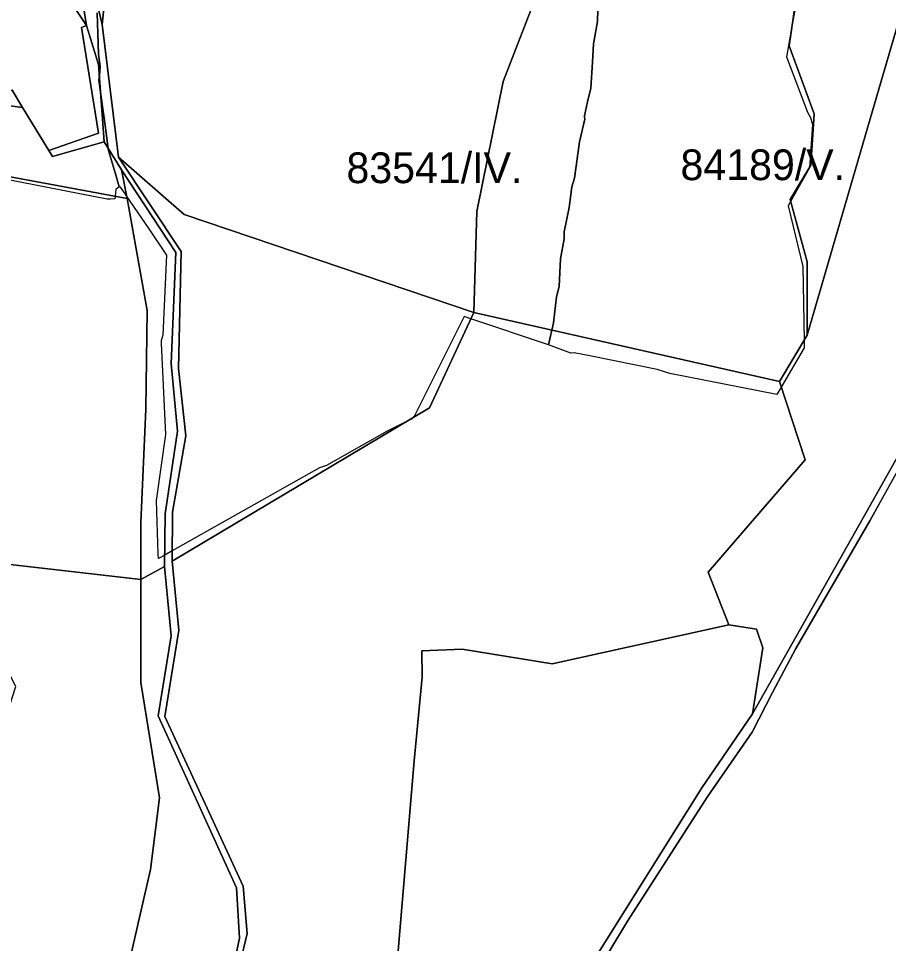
# Model space of a CAD drawing. Extents: x -477304 to -465429, y -1159113 to -1149210.
# Drawn here: x -468353.7 to -467929.2, y -1157489.2 to -1157037.7 of the extents above; entities that cross this region are included whole.
import ezdxf

# ---------------------------------------------------------------- set-up
doc = ezdxf.new("R2010")
doc.units = 0
doc.layers.add('BPEJ_s', color=7, linetype='Continuous')
doc.layers.add('PUPFL_s', color=7, linetype='Continuous')

msp = doc.modelspace()

# ---------------------------------------------------------------- linework, layer by layer
at = {"layer": 'BPEJ_s'}
for points in [[(-468070.63, -1157015.97), (-468071.26, -1157039.09), (-468073.17, -1157050.09), (-468073.69, -1157058.97), (-468074.43, -1157071.66), (-468076.02, -1157078.42), (-468077.61, -1157085.19), (-468077.52, -1157085.88), (-468077.39, -1157086.88), (-468079.93, -1157097.88), (-468082.47, -1157115.64), (-468083.74, -1157119.87), (-468085.01, -1157130.02), (-468087.55, -1157141.87), (-468087.55, -1157145.25), (-468089.24, -1157154.98), (-468089.55, -1157161.64), (-468089.87, -1157168.51), (-468091.14, -1157173.59), (-468092.62, -1157186.27), (-468093.45, -1157189.87), (-468095.08, -1157196.99), (-468133.01, -1157184.24), (-468136.31, -1157183.13), (-468138.09, -1157186.7), (-468160.5, -1157231.74), (-468161.47, -1157232.71), (-468161.98, -1157233.22), (-468164.14, -1157234.3), (-468173.82, -1157239.14), (-468203.43, -1157255.85), (-468206.81, -1157257.12), (-468278.67, -1157297.59), (-468282.37, -1157299.67), (-468285.4, -1157301.38), (-468285.48, -1157298.99), (-468286.33, -1157272.98), (-468281.89, -1157240.83), (-468283.93, -1157196.32), (-468284, -1157194.73), (-468283.15, -1157192.19), (-468281.25, -1157153.28), (-468290.02, -1157140.42), (-468301, -1157124.31), (-468301.53, -1157123.53), (-468303.94, -1157119.99), (-468304.51, -1157119.87), (-468306.42, -1157113.53), (-468309.8, -1157102.11), (-468309.93, -1157101.15), (-468311.3, -1157091.06), (-468313.35, -1157075.94), (-468313.65, -1157073.74), (-468314.45, -1157067.85), (-468314.25, -1157065.65), (-468313.82, -1157061.08), (-468314.66, -1157055.16), (-468315.3, -1157034.86)], [(-467974.83, -1157032.75), (-467975.92, -1157038.87), (-467979.06, -1157056.43), (-467968.7, -1157083.5), (-467967.22, -1157086.04), (-467966.37, -1157089.42), (-467967.85, -1157110.54), (-467977, -1157126.99), (-467977.42, -1157127.75), (-467978.21, -1157129.18), (-467971.02, -1157158.78), (-467970.45, -1157194.84), (-467970.39, -1157198.54), (-467981.57, -1157217.7), (-467983.67, -1157221.3), (-468035.95, -1157211.02), (-468042.08, -1157209.11), (-468074.22, -1157202.56), (-468082.68, -1157200.87), (-468084.16, -1157201.08), (-468095.08, -1157196.99), (-468093.45, -1157189.87), (-468092.62, -1157186.27), (-468091.14, -1157173.59), (-468089.87, -1157168.51), (-468089.55, -1157161.64), (-468089.24, -1157154.98), (-468087.55, -1157145.25), (-468087.55, -1157141.87), (-468085.01, -1157130.02), (-468083.74, -1157119.87), (-468082.47, -1157115.64), (-468079.93, -1157097.88), (-468077.39, -1157086.88), (-468077.52, -1157085.88), (-468077.61, -1157085.19), (-468076.02, -1157078.42), (-468074.43, -1157071.66), (-468073.69, -1157058.97), (-468073.17, -1157050.09), (-468071.26, -1157039.09), (-468070.63, -1157015.97)], [(-467974.83, -1157032.75), (-467975.92, -1157038.87), (-467979.06, -1157056.43), (-467968.7, -1157083.5), (-467967.22, -1157086.04), (-467966.37, -1157089.42), (-467967.85, -1157110.54), (-467977, -1157126.99), (-467977.42, -1157127.75), (-467978.21, -1157129.18), (-467971.02, -1157158.78), (-467970.45, -1157194.84), (-467970.39, -1157198.54), (-467981.57, -1157217.7), (-467983.67, -1157221.3), (-468035.95, -1157211.02), (-468042.08, -1157209.11), (-468074.22, -1157202.56), (-468082.68, -1157200.87), (-468084.16, -1157201.08), (-468095.08, -1157196.99), (-468133.01, -1157184.24), (-468136.31, -1157183.13), (-468138.09, -1157186.7), (-468160.5, -1157231.74), (-468161.47, -1157232.71), (-468161.98, -1157233.22), (-468164.14, -1157234.3), (-468173.82, -1157239.14), (-468203.43, -1157255.85), (-468206.81, -1157257.12), (-468278.67, -1157297.59), (-468282.37, -1157299.67), (-468285.4, -1157301.38), (-468285.48, -1157298.99), (-468286.33, -1157272.98), (-468281.89, -1157240.83), (-468283.93, -1157196.32), (-468284, -1157194.73), (-468283.15, -1157192.19), (-468281.25, -1157153.28), (-468290.02, -1157140.42), (-468301, -1157124.31), (-468301.53, -1157123.53), (-468303.94, -1157119.99)], [(-468315.3, -1157034.86), (-468314.66, -1157055.16), (-468313.82, -1157061.08), (-468314.25, -1157065.65), (-468314.45, -1157067.85), (-468313.65, -1157073.74), (-468313.35, -1157075.94), (-468311.3, -1157091.06), (-468309.93, -1157101.15), (-468309.8, -1157102.11), (-468306.42, -1157113.53), (-468304.51, -1157119.87), (-468306.2, -1157121.14), (-468306.5, -1157124.44), (-468306.55, -1157124.99), (-468306.63, -1157125.79), (-468308.75, -1157125.84), (-468310.45, -1157125.88), (-468317.12, -1157124.58), (-468374.72, -1157113.33)], [(-468303.94, -1157119.99), (-468304.51, -1157119.87), (-468306.2, -1157121.14), (-468306.5, -1157124.44), (-468306.55, -1157124.99), (-468306.63, -1157125.79), (-468308.75, -1157125.84), (-468310.45, -1157125.88), (-468317.12, -1157124.58), (-468374.72, -1157113.33)], [(-468082.44, -1157521.26), (-468056.52, -1157478.35), (-468017.69, -1157417.79), (-467995.74, -1157386.05), (-467985.88, -1157366.68), (-467974.48, -1157345.24), (-467938.28, -1157282.88), (-467921.67, -1157252.8)]]:
    msp.add_lwpolyline(points, dxfattribs=at)
at = {"layer": 'PUPFL_s'}
for points in [[(-467912, -1156996.81), (-467940.47, -1157094.55), (-467968.96, -1157192.34), (-467968.88, -1157156.52), (-467977.25, -1157126.07), (-467967.12, -1157109.33), (-467965.52, -1157084.22), (-467977.69, -1157051.12), (-467972.35, -1157014.06), (-467940.01, -1156983.12), (-467936.71, -1156962.58), (-467922.18, -1156918.64), (-467930.3, -1156904.98), (-467914.78, -1156864.12)], [(-468251.54, -1157513.58), (-468245.85, -1157486.6), (-468247.39, -1157462.06), (-468285.56, -1157378.17), (-468279.26, -1157338.99), (-468282.42, -1157305.24), (-468282.21, -1157279.55), (-468276.11, -1157239.13), (-468279.19, -1157206.04), (-468276.99, -1157151.93), (-468303.52, -1157111.6), (-468311.87, -1157097.98), (-468314.65, -1157060.15), (-468320.45, -1157041.18), (-468328.35, -1156992.01)], [(-468324.32, -1156992.63), (-468312.91, -1157040.7), (-468304.88, -1157105.38), (-468274.3, -1157151.36), (-468275.62, -1157208.49), (-468272.1, -1157241.47), (-468278.54, -1157278.75), (-468278.71, -1157302.59), (-468275.4, -1157336.24), (-468282.34, -1157378.36), (-468244.11, -1157461.24), (-468242.13, -1157484.39), (-468258.04, -1157551.24)], [(-468258.04, -1157551.24), (-468242.13, -1157484.39), (-468244.11, -1157461.24), (-468282.34, -1157378.36), (-468275.4, -1157336.24), (-468278.71, -1157302.59), (-468153.12, -1157227.73), (-468131.62, -1157181.23), (-467982.46, -1157214.98), (-467969.94, -1157253.12), (-468017.22, -1157307.96), (-468007.2, -1157333.68), (-468093.4, -1157352.79), (-468137.18, -1157345.49), (-468156.89, -1157346.37), (-468156.78, -1157359.31), (-468160.74, -1157400.12), (-468170.04, -1157512.23)], [(-468078.54, -1157506.14), (-468020.3, -1157413.25), (-467995.65, -1157377.18), (-467941.55, -1157281.47), (-467916.23, -1157236.36)], [(-467913.95, -1157238.82), (-467938.28, -1157282.88), (-467974.48, -1157345.24), (-467985.88, -1157366.68), (-467995.74, -1157386.05), (-468017.69, -1157417.79), (-468056.52, -1157478.35), (-468082.44, -1157521.26)], [(-468473.01, -1157504.83), (-468463.9, -1157473.88), (-468447.64, -1157445.09), (-468438.73, -1157433.36), (-468382.64, -1157406.05), (-468362.72, -1157387.53), (-468354.96, -1157363.84), (-468363.46, -1157347.75), (-468368.77, -1157338.15), (-468379.42, -1157323.31), (-468408.76, -1157310.07), (-468416.21, -1157297.51), (-468393.29, -1157300.16), (-468343.62, -1157305.89), (-468293.95, -1157311.63), (-468294.03, -1157361.86), (-468284.83, -1157418.12), (-468289.29, -1157453.2), (-468319.07, -1157582.77)]]:
    msp.add_lwpolyline(points, dxfattribs=at)
for points in [[(-468303.18, -1156948.13), (-468312.91, -1157040.7), (-468324.32, -1156992.63), (-468314.74, -1156952.93)], [(-468303.18, -1156948.13), (-468300.38, -1156953.37), (-468254.05, -1157023.38), (-468231.17, -1156957.23), (-468229.06, -1156972.46), (-468093.3, -1157006.63), (-468117.24, -1157068.52), (-468130.15, -1157131.85), (-468131.62, -1157181.23), (-468272.91, -1157133.32), (-468304.88, -1157105.38), (-468312.91, -1157040.7)], [(-468328.35, -1156992.01), (-468320.45, -1157041.18), (-468336.09, -1157017.58), (-468338.26, -1157014.31), (-468341.95, -1157006.52), (-468375.33, -1156982.05), (-468377.64, -1156980.36), (-468328.3, -1156957.59), (-468319.27, -1156954.1)], [(-468438.08, -1157030.12), (-468422.86, -1157070.92), (-468385.95, -1157073.34), (-468389.06, -1157046.66), (-468395.42, -1157046.19), (-468395.42, -1157039.15), (-468338.26, -1157014.31), (-468336.09, -1157017.58), (-468383.56, -1157044.74), (-468377.89, -1157074.53), (-468356.73, -1157072.63), (-468351.75, -1157081.19), (-468379.98, -1157077.33), (-468425.51, -1157073.6), (-468443.84, -1157029.36), (-468427.59, -1157017.67), (-468416.86, -1157006.77), (-468398.91, -1156992.53), (-468377.64, -1156980.36), (-468375.33, -1156982.05), (-468394.21, -1156992.7), (-468415.21, -1157009.52), (-468417.9, -1157019.93), (-468428.22, -1157022.08)], [(-467857.71, -1157019.02), (-467803.29, -1157041.29), (-467851.27, -1157122.5), (-467886.31, -1157189.37), (-467916.23, -1157236.36), (-467941.55, -1157281.47), (-467995.65, -1157377.18), (-467990.53, -1157344.97), (-467993.61, -1157335.88), (-468007.2, -1157333.68), (-468017.22, -1157307.96), (-467969.94, -1157253.12), (-467982.46, -1157214.98), (-467968.96, -1157192.34), (-467940.47, -1157094.55), (-467912, -1156996.81)], [(-467967.12, -1157109.33), (-467977.25, -1157126.07), (-467968.88, -1157156.52), (-467968.96, -1157192.34), (-467982.46, -1157214.98), (-468131.62, -1157181.23), (-468130.15, -1157131.85), (-468117.24, -1157068.52), (-468093.3, -1157006.63), (-467974.25, -1157015.5), (-467972.35, -1157014.06), (-467977.69, -1157051.12), (-467965.52, -1157084.22)], [(-468322.96, -1157042.09), (-468314.59, -1157093.74), (-468338.87, -1157102.15), (-468351.75, -1157081.19), (-468356.73, -1157072.63), (-468377.89, -1157074.53), (-468383.56, -1157044.74), (-468336.09, -1157017.58), (-468320.45, -1157041.18)], [(-468425.51, -1157073.6), (-468379.98, -1157077.33), (-468351.75, -1157081.19), (-468338.87, -1157102.15), (-468337.1, -1157105.03), (-468311.87, -1157097.98), (-468303.52, -1157111.6), (-468300.76, -1157125.5), (-468422.75, -1157102.91), (-468424.15, -1157107.12), (-468431.28, -1157096.66), (-468462.06, -1157065.92), (-468478.41, -1157040.73), (-468480.86, -1157035.74), (-468443.84, -1157029.36)], [(-468311.87, -1157097.98), (-468337.1, -1157105.03), (-468338.87, -1157102.15), (-468314.59, -1157093.74), (-468322.96, -1157042.09), (-468320.45, -1157041.18), (-468314.65, -1157060.15)], [(-468422.75, -1157102.91), (-468300.76, -1157125.5), (-468290.94, -1157180.21), (-468291.57, -1157228.45), (-468294.05, -1157283.73), (-468293.95, -1157311.63), (-468343.62, -1157305.89), (-468393.29, -1157300.16), (-468416.21, -1157297.51), (-468416.6, -1157286.49), (-468410.27, -1157269.95), (-468389.32, -1157238.67), (-468387.69, -1157226.23), (-468386.3, -1157215.65), (-468385.69, -1157210.66), (-468388.88, -1157181.37), (-468403.58, -1157145.63), (-468407.66, -1157131.31), (-468424.15, -1157107.12)], [(-468272.1, -1157241.47), (-468275.62, -1157208.49), (-468274.3, -1157151.36), (-468304.88, -1157105.38), (-468272.91, -1157133.32), (-468131.62, -1157181.23), (-468153.12, -1157227.73), (-468278.71, -1157302.59), (-468278.54, -1157278.75)], [(-468303.52, -1157111.6), (-468276.99, -1157151.93), (-468279.19, -1157206.04), (-468276.11, -1157239.13), (-468282.21, -1157279.55), (-468282.42, -1157305.24), (-468293.95, -1157311.63), (-468294.05, -1157283.73), (-468291.57, -1157228.45), (-468290.94, -1157180.21), (-468300.76, -1157125.5)], [(-468289.29, -1157453.2), (-468284.83, -1157418.12), (-468294.03, -1157361.86), (-468293.95, -1157311.63), (-468282.42, -1157305.24), (-468279.26, -1157338.99), (-468285.56, -1157378.17), (-468247.39, -1157462.06), (-468245.85, -1157486.6), (-468251.54, -1157513.58), (-468261.59, -1157550.39), (-468265.91, -1157574.45), (-468295.16, -1157689.51), (-468308.35, -1157732.6), (-468304.33, -1157757.82), (-468323.27, -1157812.64), (-468317.86, -1157765.73), (-468312.14, -1157716.05), (-468315.4, -1157654.41), (-468318.83, -1157589.5), (-468319.07, -1157582.77)], [(-468007.2, -1157333.68), (-467993.61, -1157335.88), (-467990.53, -1157344.97), (-467995.65, -1157377.18), (-468020.3, -1157413.25), (-468078.54, -1157506.14), (-468124, -1157581.92), (-468176.1, -1157667.07), (-468167.12, -1157600.67), (-468170.04, -1157512.23), (-468160.74, -1157400.12), (-468156.78, -1157359.31), (-468156.89, -1157346.37), (-468137.18, -1157345.49), (-468093.4, -1157352.79)]]:
    msp.add_lwpolyline(points, close=True, dxfattribs=at)

# ---------------------------------------------------------------- texts
at = {"layer": 'BPEJ_s'}
for s, p in [('84189/V.', (-468030.73, -1157116.61)), ('83541/IV.', (-468193.71, -1157118.07))]:
    msp.add_text(s, height=15, dxfattribs=at).set_placement(p)

doc.saveas('drawing.dxf')
